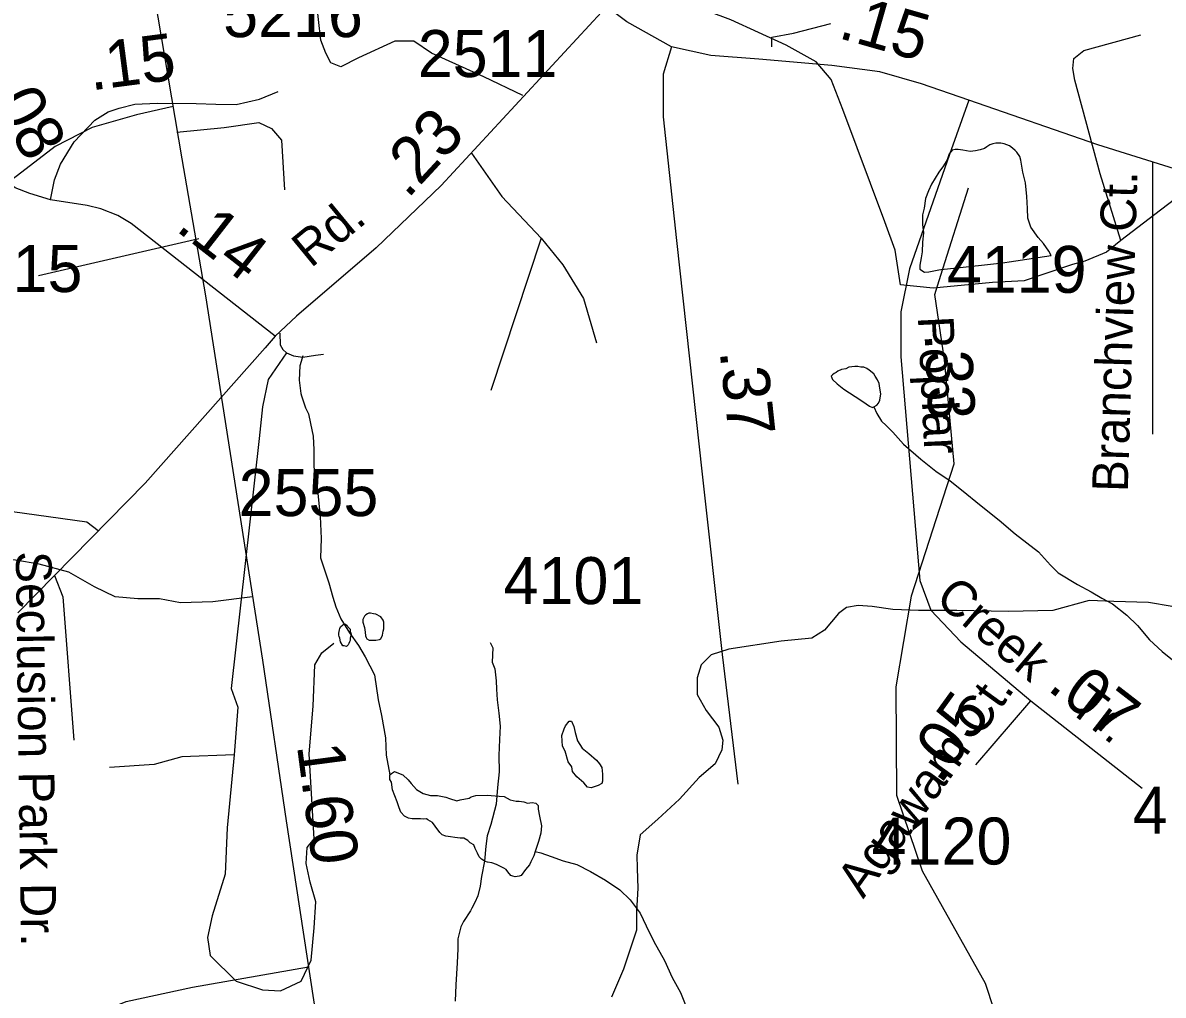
# Model space of a CAD drawing. Extents: x 2169602 to 2449496, y 721995 to 810662.
# Drawn here: x 2392905 to 2395940, y 786964 to 789551 of the extents above; entities that cross this region are included whole.
import ezdxf

# ---------------------------------------------------------------- set-up
doc = ezdxf.new("R2010")
doc.units = 0
doc.layers.add('Default', color=7, linetype='Continuous')

msp = doc.modelspace()

# ---------------------------------------------------------------- linework, layer by layer
at = {"layer": 'Default'}
for p, q in [((2395911.9, 789180.6), (2395911.9, 788456.1)), ((2395348.3, 788879.3), (2395422, 789111.6)), ((2393373.4, 788976.4), (2392946.6, 788877.2)), ((2394284.4, 788977.7), (2394150.4, 788572.7))]:
    msp.add_line(p, q, dxfattribs=at)
for points in [[(2393284.4, 790215.9), (2393241.2, 790064.1), (2393220.3, 789944.7), (2393222.4, 789825.3), (2393237, 789729), (2393328.1, 789188.7), (2393390.9, 788824.3), (2393542.6, 787854.6), (2393605.4, 787427.4), (2393688, 786887.1), (2393780.1, 786510.1), (2393832.4, 786323.7), (2393891, 786214.8), (2393955.9, 786137.3), (2394038.6, 786064), (2394153.7, 785994.9), (2394247.9, 785953), (2394350.4, 785934.2), (2394444.6, 785932.1), (2394553.4, 785944.7), (2394731.3, 785997), (2395323.7, 786176.2)], [(2394235.2, 789357.5), (2394131.8, 789407.3), (2393992.6, 789470.4), (2393945.2, 789502), (2393895.3, 789502), (2393798.1, 789457.3), (2393750.8, 789433.6), (2393724.5, 789444.1), (2393711.3, 789470.4), (2393698.2, 789504.6), (2393666.7, 789780.7)], [(2395327.5, 788845.1), (2395241.1, 788853.5), (2395227, 788945.9), (2395199.2, 789021.5), (2395087.8, 789320), (2395056, 789399.6), (2395016.2, 789447.3), (2394936.7, 789491.1), (2394789.5, 789558.8), (2394670.2, 789602.6), (2394606.6, 789630.4), (2394545.1, 789685.1)], [(2394445.1, 789578.9), (2394018.6, 789117.7), (2393844.9, 788952.3), (2393633.5, 788770.1), (2393576.8, 788717.2)], [(2394631.4, 789487.1), (2394512.1, 789553.1), (2394442, 789605.4)], [(2394898, 789486.5), (2394898, 789512.2), (2394955.8, 789522.8), (2395055.7, 789549)], [(2395826.9, 788971.6), (2395772.1, 789148.7), (2395704.8, 789398.1), (2395699.6, 789429.6), (2395702.2, 789455.9), (2395728.5, 789477), (2395880.9, 789519.1)], [(2394631.4, 789487.1), (2394609.4, 789413.8), (2394609.4, 789300.7), (2394645, 788971.9), (2394713, 788349.9), (2394766.3, 787870.3), (2394808.2, 787524.8)], [(2395422.4, 789344.7), (2395296.9, 789388.7), (2395185.9, 789420.1), (2395058.3, 789436.8), (2394863.7, 789453.6), (2394736, 789464.1), (2394631.4, 789487.1)], [(2392978.3, 789079.8), (2392923.1, 789096.2), (2392884.6, 789111.8), (2392838.1, 789143.1), (2392802.5, 789185.2), (2392776.4, 789231.7), (2392748.8, 789366.9)], [(2392978.3, 789079.8), (2392988.8, 789132.9), (2393004.8, 789175), (2393041.1, 789233.9), (2393096.7, 789291.3), (2393131.6, 789313.8), (2393161.3, 789324), (2393202.7, 789334.2), (2393262.3, 789337.1), (2393366.2, 789336.4), (2393418.5, 789334.2), (2393472.6, 789333.5), (2393534.3, 789348), (2393584.4, 789368.3)], [(2395422.4, 789344.7), (2395371.2, 789200.2), (2395264.4, 788896.5), (2395241.4, 788781.3), (2395241.4, 788662), (2395292.7, 788067.2), (2395322, 787987.6), (2395401.5, 787903.8), (2395587.8, 787746.8)], [(2396687, 789019), (2396456.8, 789031.6), (2396306.1, 789056.7), (2396159.6, 789102.8), (2395766.2, 789226.4), (2395422.4, 789344.7)], [(2393304.6, 789328), (2393207.2, 789305.8), (2393089.2, 789272.1), (2392991.2, 789221.7), (2392901.9, 789153.3), (2392811.1, 789084.4), (2392773.1, 789053.4), (2392715.3, 789029.7), (2392683.3, 789020.4)], [(2393314.7, 789259.4), (2393440.9, 789272.3), (2393532.9, 789285.4), (2393567.1, 789269.6), (2393593.4, 789238.1), (2393601.3, 789106.6)], [(2395348, 788894.1), (2395392.1, 788898.4), (2395496.1, 788910.6), (2395518.2, 788913), (2395529.9, 788914.9), (2395642.1, 788931.6), (2395635.9, 788943.5), (2395621.8, 788963.4), (2395607.4, 788979.4), (2395587.9, 789007.1), (2395579.5, 789031.1), (2395579.1, 789057.1), (2395577.3, 789089), (2395573.2, 789125.4), (2395566.6, 789153.1), (2395560.7, 789185.2), (2395558.4, 789194.9), (2395550.6, 789207), (2395546.5, 789210.9), (2395538.7, 789217), (2395530.7, 789223), (2395516.4, 789228.9), (2395508.2, 789230.9), (2395494.6, 789230.5), (2395486.6, 789228.5), (2395478.6, 789226.5), (2395470.4, 789220.4), (2395464.7, 789216.4), (2395452.6, 789212.6), (2395440.7, 789210.3), (2395426.3, 789208.4), (2395406.5, 789212.2), (2395394.6, 789214), (2395386.4, 789214), (2395378.4, 789212), (2395370.4, 789201.8), (2395364.8, 789186.1), (2395355, 789170.1), (2395342.9, 789153.7), (2395332.8, 789137.7), (2395323, 789121.8), (2395315.4, 789103.9), (2395307.4, 789083.6), (2395303.5, 789057.8), (2395299.6, 789039.8), (2395299.6, 789013.8), (2395301.9, 788991.6), (2395299.8, 788967.5), (2395298.2, 788941.8), (2395296.3, 788925.8), (2395292.2, 788905.8), (2395292.4, 788901.7), (2395292.2, 788895.7), (2395304.5, 788887.7), (2395316.4, 788887.9), (2395342.5, 788893.8), (2395348, 788894.1)], [(2396320.4, 789215.2), (2396223, 789193), (2396105, 789159.2), (2396007.1, 789108.8), (2395917.7, 789040.5), (2395826.9, 788971.6), (2395788.9, 788940.5), (2395731.1, 788916.9), (2395699.1, 788907.6)], [(2394098.6, 789204.2), (2394179.3, 789088.2), (2394284.4, 788977.7)], [(2393576.8, 788717.2), (2393192.9, 789016.6), (2393157.3, 789038.4), (2393112.3, 789055.8), (2393076, 789064.9), (2392978.3, 789079.8)], [(2394284.4, 788977.7), (2394342.2, 788906.7), (2394397.4, 788817.3), (2394431.6, 788699)], [(2395699.1, 788907.6), (2395569.8, 788864), (2395485.5, 788859.8), (2395327.5, 788845.1)], [(2395270.1, 788026.2), (2395383.9, 788377.6), (2395357.9, 788653.6), (2395332, 788828.1), (2395348.3, 788879.3)], [(2393576.8, 788717.2), (2393549.8, 788686.3), (2393230.6, 788326.1), (2392891.6, 787980.5)], [(2393588.9, 788725.4), (2393589.6, 788694.2), (2393596.5, 788681.3), (2393606.5, 788672.3)], [(2393606.5, 788672.3), (2393557.8, 788601.7), (2393543, 788528.8), (2393533.5, 788444.8), (2393459, 787779.5), (2393477.4, 787729.6), (2393466.9, 787603.3)], [(2393606.5, 788672.3), (2393625.4, 788664.4), (2393650.2, 788661.4), (2393684, 788666.4), (2393704.9, 788669.4)], [(2393650.1, 788664.5), (2393648.2, 788658.3), (2393642.3, 788638.4), (2393640.6, 788600.2), (2393644.3, 788564.3), (2393646.4, 788558.3), (2393656.8, 788526.3), (2393664.8, 788510.5), (2393670.6, 788484.5), (2393677.3, 788450.6), (2393679.4, 788414.6), (2393679.4, 788368.8), (2393681.6, 788354.6), (2393690.3, 788298.5), (2393696.6, 788236.8), (2393698.9, 788178.8), (2393696.8, 788126.8), (2393703.2, 788108.8), (2393719.6, 788060.9), (2393729.8, 788022.8), (2393737.8, 787996.9), (2393751.6, 787965.2), (2393774.1, 787927.3), (2393798.3, 787893.6), (2393816.4, 787863.7), (2393840.6, 787815.8), (2393850.8, 787749.8), (2393859.6, 787707.9), (2393869.7, 787648), (2393871.7, 787601.8), (2393881.8, 787550)], [(2395170.1, 788529), (2395178.1, 788533.1), (2395182, 788539), (2395185.9, 788547), (2395188.2, 788563.2), (2395185.7, 788579), (2395183.9, 788591), (2395179.5, 788601), (2395173.6, 788610.9), (2395169.9, 788617.1), (2395157.6, 788626.7), (2395151.5, 788630.8), (2395143.7, 788634.9), (2395135.5, 788634.9), (2395127.7, 788636.5), (2395119.7, 788636.5), (2395103.7, 788634.4), (2395095.3, 788630.4), (2395083.6, 788628.6), (2395073.9, 788624.3), (2395069.8, 788620.5), (2395063.9, 788618.1), (2395059.8, 788614.3), (2395055.9, 788610.4), (2395057.7, 788606.1), (2395060, 788602.1), (2395072.1, 788590.1), (2395090.1, 788576.4), (2395119.9, 788556.5), (2395140.2, 788542.9), (2395158.6, 788530.8), (2395166.4, 788526.8), (2395170.1, 788529)], [(2395170.1, 788529), (2395178.3, 788510.8), (2395190.2, 788491.1), (2395202.7, 788479.1), (2395220.6, 788461.4), (2395248.9, 788429.5), (2395295, 788389.7), (2395335.2, 788358.1), (2395373.3, 788332), (2395407.4, 788304.5), (2395451.4, 788268.7), (2395503.7, 788227.1), (2395546.2, 788191.1), (2395608.3, 788143.5), (2395640.3, 788107.9), (2395660.6, 788087.7), (2395712.3, 788056), (2395748.6, 788036.3), (2395776.9, 788020.3), (2395805, 788004.7), (2395842.9, 787975), (2395871.4, 787947.2), (2395903.4, 787909.1), (2395937.6, 787877.6), (2395977.8, 787845.5)], [(2393105.7, 788198.8), (2393075.5, 788222.4), (2392774.4, 788264.1), (2392694.4, 788302.6), (2392643.1, 788315.4), (2392595.1, 788325), (2392572.7, 788328.2), (2392524.6, 788309)], [(2393516.2, 788023), (2393410.8, 788010.4), (2393324.1, 788007.8), (2393268.9, 788018.3), (2393211, 788018.3), (2393150.6, 788023.6), (2393095.4, 788049.9), (2393027.1, 788089.3), (2392948.2, 788110.4), (2392885.1, 788120.9), (2392793.2, 788123.5), (2392727.5, 788126.1), (2392630.2, 788099.9), (2392511.9, 788097.2), (2392375.3, 788099.9), (2392272.8, 788099.9), (2392250.7, 788100.7)], [(2392989.5, 788080.3), (2393011.4, 788023.7), (2393040.3, 787642.4)], [(2395266.5, 787987.9), (2395220.3, 787989.7), (2395165.1, 787997.5), (2395128.3, 788000.2), (2395096.7, 787994.9), (2395075.7, 787979.1), (2395038.9, 787934.4), (2395004.8, 787913.4), (2394923.3, 787905.5), (2394784, 787884.5), (2394736.7, 787868.7), (2394710.4, 787842.4), (2394699.9, 787808.2), (2394699.9, 787763.5), (2394723.5, 787721.4), (2394757.7, 787676.7), (2394768.2, 787642.5), (2394765.6, 787616.2), (2394747.2, 787579.4), (2394705.1, 787542.6), (2394652.6, 787484.8), (2394594.8, 787432.2), (2394547.5, 787390.1), (2394539.5, 787336.4), (2394539.7, 787300.4), (2394542.1, 787248.6), (2394538.4, 787186.5), (2394538.6, 787136.5), (2394503.2, 787032.4), (2394471.7, 786958.3)], [(2395917.7, 784092.3), (2395882.8, 784175), (2395849, 784313.5), (2395822.9, 784330.4), (2395753.8, 784873), (2395643.9, 785098.3), (2395600.8, 785437.2), (2395624.8, 785571.1), (2395630, 786089.4), (2395579.9, 786195.4), (2395559.8, 786714.1), (2395466.9, 786994.8), (2395299, 787293.5), (2395230.9, 787494.9), (2395228.9, 787783.7), (2395269.9, 788025.6), (2395270.1, 788026.2)], [(2396532.1, 787910.2), (2396426.6, 787897.6), (2396339.9, 787895), (2396284.7, 787905.5), (2396226.9, 787905.5), (2396166.4, 787910.8), (2396111.2, 787937.1), (2396042.9, 787976.5), (2395964, 787997.5), (2395901, 788008.1), (2395809, 788010.7), (2395743.3, 788013.3), (2395646, 787987), (2395527.8, 787984.4), (2395391.1, 787987), (2395288.6, 787987), (2395266.5, 787987.9)], [(2393865.7, 787948.1), (2393865.7, 787955.7), (2393863.9, 787961.7), (2393857.9, 787969.9), (2393854, 787971.7), (2393847.9, 787975.9), (2393844, 787977.7), (2393838, 787977.8), (2393830.2, 787979.8), (2393825.9, 787979.6), (2393822.2, 787977.8), (2393818.1, 787975.5), (2393814, 787971.7), (2393810.1, 787963.4), (2393810.1, 787955.7), (2393814, 787941.7), (2393816.3, 787929.5), (2393816.5, 787919.8), (2393818.3, 787915.5), (2393820.2, 787911.6), (2393826.3, 787907.8), (2393832.3, 787907.7), (2393844.2, 787907.9), (2393854.4, 787910), (2393858.1, 787911.9), (2393862.2, 787921.8), (2393864.3, 787932.1), (2393866.1, 787937.9), (2393865.7, 787948.1)], [(2393746.2, 787921.1), (2393746.2, 787927.2), (2393748, 787935.4), (2393748.2, 787939.4), (2393750.3, 787943.2), (2393756.2, 787949.2), (2393762.1, 787951.2), (2393767.9, 787947.4), (2393770.1, 787943.4), (2393775.9, 787937.3), (2393776.3, 787931.2), (2393778.1, 787927.7), (2393778.3, 787923.6), (2393776.3, 787913.3), (2393776.1, 787907.2), (2393774.7, 787903.5), (2393772.2, 787899.4), (2393770.3, 787895.6), (2393766.7, 787891.3), (2393760.5, 787893.4), (2393756.4, 787893.2), (2393750.5, 787903.5), (2393748.2, 787913.1), (2393746.4, 787917.5), (2393746.2, 787921.1)], [(2393466.9, 787603.3), (2393448.5, 787408.7), (2393443.3, 787285.1), (2393409.1, 787174.7), (2393396, 787116.8), (2393403.8, 787069.5), (2393472.2, 787001.1), (2393543.1, 786977.5), (2393590.4, 786974.8), (2393645.6, 787001.1), (2393671.9, 787056.4), (2393679.8, 787143.1), (2393685.1, 787211.5), (2393669.3, 787264.1), (2393658.8, 787314.1), (2393661.4, 787356.1), (2393679.8, 787379.8), (2393666.7, 787606), (2393677.2, 787732.2), (2393682.4, 787842.6), (2393700.8, 787874.2), (2393732.4, 787900.5)], [(2394148.3, 787901.7), (2394156, 787887.5), (2394154.4, 787849.6), (2394160.8, 787831.6), (2394164.5, 787799.9), (2394165.1, 787777.5), (2394167.1, 787749.6), (2394171.4, 787713.6), (2394175.5, 787679.7), (2394173.7, 787643.9), (2394171.8, 787601.6), (2394172.2, 787557.7), (2394168.1, 787515.8), (2394164.7, 787471.7), (2394150.9, 787417.7), (2394140.9, 787387.6), (2394137.2, 787359.8), (2394133.5, 787319.8), (2394125.9, 787279.6), (2394122, 787253.4), (2394115.9, 787227.6), (2394108.3, 787209.7), (2394100.3, 787195.4), (2394096.2, 787187.6), (2394078.1, 787159.4), (2394070.3, 787145.2), (2394062.8, 787113.1), (2394062.8, 787087.1), (2394060.7, 787049.3), (2394057.4, 786991.4), (2394055.6, 786947.5)], [(2395441.8, 787576.1), (2395587.8, 787746.8)], [(2395587.8, 787746.8), (2395884.4, 787514.3)], [(2394365.9, 787570.9), (2394355.9, 787584.6), (2394347.9, 787612.6), (2394341.5, 787626.5), (2394339, 787654.5), (2394345.4, 787672.6), (2394349.3, 787680.5), (2394358.9, 787692.8), (2394364.9, 787692.7), (2394371.2, 787678.8), (2394375.3, 787662.8), (2394381.3, 787640.7), (2394393.8, 787620.6), (2394411.4, 787607), (2394431.7, 787588.9), (2394439.5, 787579.2), (2394446.1, 787569.3), (2394448.1, 787551.2), (2394448.1, 787533.3), (2394446.1, 787527.1), (2394435.8, 787521), (2394417.8, 787515.2), (2394407.9, 787517.1), (2394397.9, 787528.7), (2394379.8, 787544.9), (2394367.7, 787558.9), (2394365.9, 787570.9)], [(2393466.9, 787603.3), (2393327.6, 787598.1), (2393254, 787577), (2393135.8, 787569.1)], [(2393881.8, 787550), (2393886.3, 787553.8), (2393894.3, 787558.3), (2393900.2, 787556.1), (2393916.2, 787550.1), (2393930, 787536.2), (2393938.2, 787526.5), (2393952.5, 787510.5), (2393970.4, 787500.5), (2393990.2, 787494.7), (2394008.1, 787494.8), (2394030.4, 787490.6), (2394040.3, 787486.7), (2394060.2, 787480.8), (2394068.4, 787483.3), (2394092.4, 787487.4), (2394098.5, 787491.3), (2394110.2, 787495.2), (2394140.3, 787495.5), (2394172.3, 787493.5), (2394186.1, 787491.8), (2394202.3, 787483.7), (2394218.3, 787480.1), (2394226.3, 787480.1), (2394238.2, 787477.9), (2394248.2, 787474.3), (2394260.5, 787476.1), (2394270.3, 787474.2), (2394276.1, 787468.4), (2394276.5, 787458.2), (2394280.4, 787440.2), (2394285.1, 787414.4), (2394283.1, 787394.4), (2394277.1, 787372.2), (2394268.9, 787346.2)], [(2394268.9, 787346.2), (2394264.8, 787334.3), (2394257.2, 787318.4), (2394253.1, 787310.1), (2394243.1, 787298.2), (2394231.6, 787282.1), (2394225.6, 787280.1), (2394215.6, 787278), (2394209.4, 787279.8), (2394203.5, 787281.9), (2394195.3, 787291.7), (2394191.2, 787297.9), (2394185, 787301.7), (2394165.6, 787311.6), (2394153.5, 787315.5), (2394141.4, 787317.7), (2394135.4, 787319.4), (2394125.2, 787325.4), (2394119, 787331.6), (2394115.1, 787341.5), (2394109.2, 787353.4), (2394105.3, 787363.3), (2394095.2, 787369.3), (2394088.9, 787375.1), (2394078.8, 787381.1), (2394069, 787380.9), (2394055, 787383.1), (2394042.9, 787384.9), (2394030.8, 787386.7), (2394021, 787390.6), (2394014.8, 787396.8), (2394002.5, 787412.9), (2393994.8, 787422.6), (2393983.1, 787430.5), (2393978.8, 787432.7), (2393970.6, 787432.3), (2393963, 787432.7), (2393952.7, 787432.6), (2393940.8, 787432.4), (2393931, 787434.3), (2393920.9, 787440.2), (2393910.7, 787450.3), (2393906.6, 787462.3), (2393900.8, 787478.2), (2393888.3, 787510.1), (2393886.1, 787529.9), (2393881.8, 787537.8), (2393881.8, 787550)], [(2394268.9, 787346.2), (2394283.3, 787342.4), (2394311.4, 787332.5), (2394343.3, 787320.8), (2394379.2, 787310.9), (2394415.3, 787292.9), (2394455.5, 787269.3), (2394493.6, 787243.7), (2394521.7, 787217.6), (2394548, 787181.9), (2394564, 787147.9), (2394584.3, 787106.3), (2394612.6, 787056.2), (2394632.9, 787010.5), (2394655.2, 786970.6), (2394677.4, 786914.5)], [(2391714.8, 785825), (2391768, 785926.4), (2391835.4, 785964.4), (2391907.1, 785972.8), (2391982.9, 785968.6), (2392067.2, 786002.3), (2392122, 786052.9), (2392168.4, 786124.6), (2392193.7, 786213.2), (2392206.3, 786310.2), (2392214.7, 786453.6), (2392235.8, 786542.1), (2392265.3, 786626.5), (2392320.1, 786693.9), (2392387.5, 786744.5), (2392476, 786769.9), (2392602.5, 786786.7), (2392821.6, 786803.6), (2392897.5, 786824.7), (2393002.8, 786875.3), (2393179.8, 786947), (2393356.8, 786984.9), (2393664.8, 787038.7)]]:
    msp.add_lwpolyline(points, dxfattribs=at)

# ---------------------------------------------------------------- texts
for s, p in [('5216', (2393437.9, 789512.7)), ('2511', (2393956, 789406.5)), ('5215', (2392691.7, 788834.4)), ('4119', (2395364.2, 788832.3)), ('2555', (2393479.2, 788238.3)), ('4101', (2394184.4, 788004)), ('4119', (2395859, 787393.1)), ('4120', (2395164.2, 787311.2))]:
    msp.add_text(s, height=125, dxfattribs=at).set_placement(p)
for s, height, rotation, p in [('.15', 125, 344.0461, (2395071.9, 789511.2)), ('.15', 125, 7.4363, (2393086.4, 789370.6)), ('.08', 125, 298.5946, (2392805.4, 789379.2)), ('.23', 125, 47.2389, (2393928.8, 789080.4)), ('Branchview Ct.', 95, 88.2535, (2395845.7, 788301.4)), ('Rd.', 95, 39.4561, (2393671.4, 788896.6)), ('.14', 125, 322.0642, (2393308.9, 789000)), ('Poplar', 95, 272.7576, (2395287, 788768.7)), ('.33', 125, 272.7576, (2395304.7, 788723.7)), ('.37', 125, 276.1544, (2394759.3, 788676.8)), ('Seclusion Park Dr.', 95, 270.7493, (2392886.1, 788144.4)), ('Creek', 95, 319.4811, (2395329.6, 788013.2)), ('.07', 125, 322.3187, (2395628.5, 787777.6)), ('Agawam Ct.', 95, 54.1291, (2395141.7, 787218.1)), ('Tr.', 95, 322.3187, (2395683.3, 787722.6)), ('.05', 125, 54.1291, (2395347.3, 787521.5)), ('1.60', 125, 277.5129, (2393634.2, 787627.5))]:
    msp.add_text(s, height=height, rotation=rotation, dxfattribs=at).set_placement(p)

doc.saveas('drawing.dxf')
